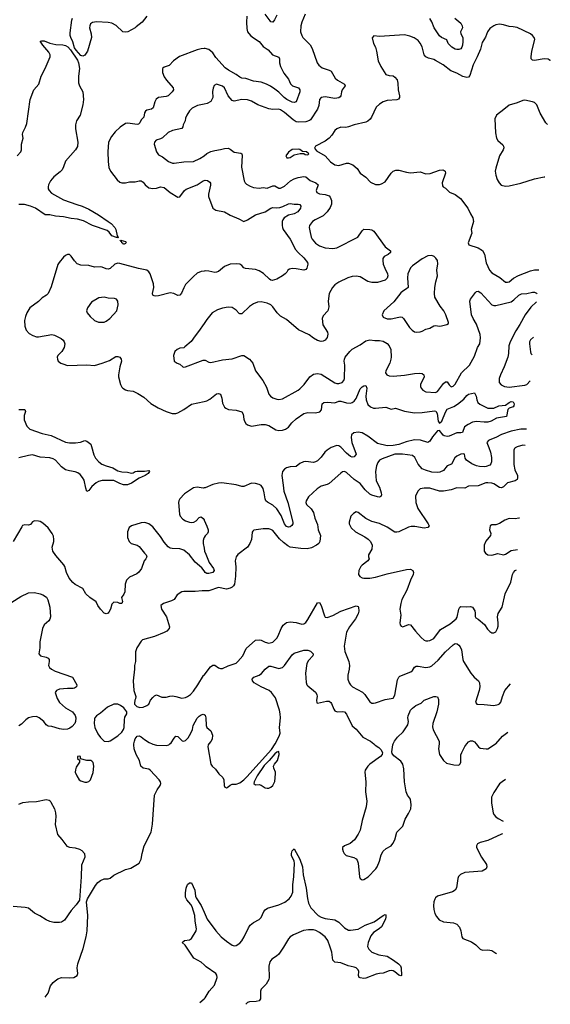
# Model space of a CAD drawing. Header units: inches. Extents: x 1694797 to 1849917, y 907313 to 1017959.
# Tile 589 of 656: x 1838098 to 1843573, y 907313 to 917474. Entities that reach past the tile are written whole.
import ezdxf

# ---------------------------------------------------------------- set-up
doc = ezdxf.new("R2010")
doc.units = ezdxf.units.IN
doc.header["$MEASUREMENT"] = 0
for name, color, linetype in [('B8930', 7, 'Continuous'), ('B8931', 7, 'Continuous'), ('B8940', 7, 'Continuous'), ('B8941', 7, 'Continuous')]:
    doc.layers.add(name, color=color, linetype=linetype)

msp = doc.modelspace()

# ---------------------------------------------------------------- linework, layer by layer
at = {"layer": 'B8930', "color": 5}
for points, elevation in [([(1838361, 907386), (1838390, 907428), (1838417, 907503), (1838443, 907537), (1838464, 907556), (1838490, 907576), (1838530, 907590), (1838610, 907585), (1838655, 907590), (1838689, 907610), (1838699, 907630), (1838692, 907690), (1838698, 907730), (1838754, 907890), (1838785, 908010), (1838795, 908070), (1838800, 908230), (1838786, 908370), (1838797, 908403), (1838880, 908540), (1838904, 908570), (1838930, 908591), (1838970, 908607), (1839010, 908607), (1839030, 908615), (1839070, 908647), (1839190, 908704), (1839243, 908717), (1839329, 908771), (1839352, 908810), (1839361, 908870), (1839383, 908950), (1839454, 909090), (1839468, 909172), (1839488, 909470), (1839515, 909525), (1839547, 909570), (1839553, 909590), (1839551, 909609), (1839538, 909630), (1839444, 909730), (1839430, 909738), (1839370, 909751), (1839349, 909769), (1839334, 909830), (1839298, 909890), (1839278, 909950), (1839275, 909990), (1839277, 910000)], 720), ([(1839465, 910000), (1839470, 909998), (1839510, 909987), (1839610, 909985), (1839635, 909990), (1839648, 910000)], 720), ([(1838090, 909378), (1838130, 909396), (1838190, 909404), (1838270, 909406), (1838370, 909427), (1838401, 909421), (1838413, 909413), (1838420, 909400), (1838455, 909330), (1838468, 909290), (1838470, 909250), (1838462, 909170), (1838486, 909066), (1838534, 909014), (1838585, 908945), (1838610, 908934), (1838670, 908927), (1838714, 908914), (1838740, 908900), (1838767, 908870), (1838771, 908830), (1838737, 908750), (1838733, 908630), (1838713, 908387), (1838682, 908338), (1838630, 908281), (1838560, 908180), (1838530, 908161), (1838510, 908156), (1838450, 908158), (1838407, 908167), (1838370, 908186), (1838307, 908227), (1838250, 908255), (1838190, 908304), (1838153, 908313), (1838030, 908321)], 720), ([(1840000, 907719), (1839970, 907746), (1839896, 907790), (1839804, 907924), (1839774, 907950), (1839798, 907970), (1839850, 907977), (1839870, 907993), (1839920, 908070), (1839923, 908090), (1839908, 908170), (1839904, 908230), (1839878, 908318), (1839864, 908344), (1839823, 908390), (1839810, 908419), (1839810, 908462), (1839817, 908510), (1839830, 908550), (1839850, 908568), (1839870, 908567), (1839906, 908490), (1839911, 908430), (1839920, 908410), (1839971, 908331), (1840000, 908265)], 680), ([(1839958, 907330), (1840000, 907368)], 680)]:
    msp.add_lwpolyline(points, dxfattribs=dict(at, elevation=elevation))
at = {"layer": 'B8930', "color": 5, "elevation": 740}
msp.add_lwpolyline([(1838710, 909875), (1838694, 909870), (1838694, 909850), (1838714, 909834), (1838713, 909813), (1838680, 909760), (1838672, 909732), (1838671, 909710), (1838687, 909670), (1838712, 909630), (1838730, 909618), (1838770, 909605), (1838790, 909605), (1838810, 909612), (1838828, 909630), (1838856, 909704), (1838864, 909770), (1838855, 909810), (1838843, 909823), (1838830, 909829), (1838789, 909829), (1838726, 909846), (1838726, 909870)], close=True, dxfattribs=at)
at = {"layer": 'B8931', "color": 5}
for points, elevation in [([(1839411, 917510), (1839361, 917450), (1839299, 917401), (1839290, 917390), (1839213, 917350), (1839190, 917344), (1839162, 917350), (1839094, 917414), (1839050, 917438), (1839010, 917446), (1838890, 917451), (1838850, 917445), (1838829, 917430), (1838820, 917410), (1838818, 917390), (1838836, 917330), (1838839, 917290), (1838797, 917150), (1838770, 917109), (1838750, 917097), (1838730, 917104), (1838679, 917159), (1838664, 917184), (1838647, 917247), (1838625, 917290), (1838619, 917310), (1838620, 917340), (1838636, 917470), (1838643, 917490)], 680), ([(1838070, 916069), (1838111, 916109), (1838117, 916130), (1838116, 916190), (1838133, 916250), (1838127, 916290), (1838130, 916310), (1838156, 916364), (1838170, 916404), (1838207, 916650), (1838244, 916750), (1838294, 916810), (1838318, 916890), (1838359, 916970), (1838411, 917090), (1838412, 917110), (1838399, 917139), (1838335, 917210), (1838309, 917251), (1838323, 917257), (1838350, 917255), (1838410, 917232), (1838470, 917218), (1838544, 917216), (1838570, 917208), (1838594, 917194), (1838623, 917163), (1838695, 917055), (1838706, 917030), (1838715, 916970), (1838705, 916890), (1838704, 916824), (1838713, 916793), (1838749, 916730), (1838757, 916650), (1838750, 916595), (1838722, 916490), (1838683, 916430), (1838672, 916388), (1838673, 916347), (1838698, 916210), (1838694, 916166), (1838673, 916130), (1838570, 916015), (1838550, 915955), (1838535, 915925), (1838516, 915904), (1838450, 915852), (1838417, 915810), (1838395, 915770), (1838390, 915750), (1838393, 915730), (1838401, 915710), (1838425, 915685), (1838550, 915615), (1838686, 915566), (1838742, 915550), (1838810, 915519), (1838910, 915460), (1839010, 915392), (1839040, 915370), (1839078, 915330), (1839088, 915310), (1839105, 915245), (1839115, 915225), (1839110, 915218), (1839107, 915227), (1839095, 915225), (1839050, 915245), (1839022, 915282), (1838999, 915299), (1838850, 915352), (1838757, 915397), (1838694, 915414), (1838630, 915422), (1838550, 915440), (1838468, 915448), (1838410, 915459), (1838361, 915461), (1838260, 915530), (1838210, 915551), (1838147, 915567), (1838090, 915568)], 680), ([(1840000, 917176), (1839970, 917173), (1839930, 917163), (1839745, 917095), (1839683, 917050), (1839639, 917001), (1839590, 916984), (1839571, 916970), (1839570, 916930), (1839590, 916883), (1839613, 916850), (1839681, 916770), (1839684, 916750), (1839672, 916730), (1839628, 916690), (1839610, 916683), (1839530, 916672), (1839507, 916653), (1839492, 916628), (1839476, 916564), (1839459, 916550), (1839410, 916540), (1839395, 916530), (1839387, 916513), (1839380, 916470), (1839350, 916442), (1839337, 916410), (1839324, 916396), (1839309, 916391), (1839212, 916408), (1839190, 916404), (1839134, 916366), (1839082, 916318), (1839044, 916270), (1839013, 916210), (1839006, 916110), (1839011, 916011), (1839019, 915950), (1839034, 915910), (1839102, 915822), (1839130, 915799), (1839152, 915792), (1839189, 915789), (1839230, 915800), (1839290, 915801), (1839330, 915811), (1839351, 915811), (1839370, 915799), (1839392, 915770), (1839430, 915739), (1839470, 915732), (1839510, 915737), (1839550, 915749), (1839590, 915743), (1839650, 915690), (1839730, 915642), (1839750, 915647), (1839797, 915710), (1839815, 915725), (1839929, 915771), (1839990, 915812), (1840000, 915815)], 720), ([(1840000, 916603), (1839932, 916588), (1839879, 916561), (1839850, 916534), (1839824, 916490), (1839810, 916458), (1839805, 916430), (1839783, 916390), (1839780, 916370), (1839771, 916350), (1839676, 916330), (1839629, 916311), (1839570, 916256), (1839550, 916244), (1839507, 916230), (1839490, 916210), (1839486, 916190), (1839510, 916111), (1839530, 916079), (1839570, 916058), (1839632, 916012), (1839674, 915994), (1839692, 915992), (1839790, 916008), (1839890, 916011), (1839958, 916042), (1840000, 916071)], 740), ([(1840000, 914879), (1839970, 914876), (1839930, 914858), (1839890, 914825), (1839810, 914742), (1839790, 914707), (1839768, 914652), (1839750, 914630), (1839730, 914627), (1839689, 914649), (1839650, 914655), (1839530, 914623), (1839501, 914621), (1839484, 914624), (1839472, 914632), (1839468, 914650), (1839482, 914710), (1839478, 914750), (1839443, 914850), (1839431, 914871), (1839410, 914888), (1839325, 914905), (1839130, 914959), (1839110, 914960), (1839081, 914950), (1839030, 914908), (1839010, 914900), (1838990, 914903), (1838950, 914920), (1838930, 914924), (1838870, 914922), (1838810, 914937), (1838730, 914940), (1838690, 914956), (1838664, 914984), (1838630, 915034), (1838610, 915050), (1838590, 915052), (1838570, 915042), (1838550, 915022), (1838504, 914970), (1838492, 914948), (1838423, 914717), (1838392, 914648), (1838374, 914630), (1838330, 914604), (1838290, 914567), (1838201, 914499), (1838170, 914450), (1838156, 914410), (1838148, 914370), (1838152, 914310), (1838165, 914270), (1838196, 914236), (1838234, 914214), (1838270, 914201), (1838290, 914201), (1838430, 914225), (1838457, 914217), (1838524, 914184), (1838547, 914167), (1838558, 914150), (1838562, 914130), (1838556, 914090), (1838532, 914050), (1838491, 914010), (1838484, 913990), (1838486, 913970), (1838496, 913950), (1838521, 913930), (1838541, 913921), (1838590, 913907), (1838790, 913912), (1838870, 913907), (1838950, 913928), (1839023, 913957), (1839090, 913999), (1839110, 913999), (1839130, 913990), (1839144, 913970), (1839147, 913950), (1839131, 913890), (1839118, 913810), (1839118, 913790), (1839137, 913710), (1839150, 913683), (1839163, 913670), (1839190, 913655), (1839210, 913648), (1839270, 913639), (1839318, 913618), (1839380, 913580), (1839450, 913515), (1839528, 913468), (1839610, 913430), (1839671, 913411), (1839710, 913411), (1839730, 913417), (1839792, 913450), (1839872, 913508), (1840000, 913534)], 720), ([(1840000, 914338), (1839944, 914256), (1839907, 914213), (1839868, 914152), (1839803, 914097), (1839790, 914089), (1839750, 914084), (1839722, 914070), (1839698, 914050), (1839686, 914010), (1839691, 913951), (1839722, 913930), (1839750, 913918), (1839782, 913890), (1839790, 913887), (1839810, 913891), (1839990, 913962), (1840000, 913961)], 740), ([(1838090, 913453), (1838151, 913450), (1838158, 913430), (1838143, 913390), (1838144, 913344), (1838170, 913280), (1838201, 913250), (1838330, 913204), (1838424, 913184), (1838570, 913115), (1838612, 913108), (1838673, 913107), (1838725, 913115), (1838770, 913131), (1838790, 913126), (1838830, 913094), (1838840, 913070), (1838863, 912983), (1838881, 912950), (1838915, 912910), (1838946, 912886), (1838990, 912869), (1839060, 912850), (1839110, 912819), (1839150, 912807), (1839210, 912806), (1839250, 912795), (1839270, 912797), (1839289, 912810), (1839310, 912814), (1839386, 912814), (1839430, 912822), (1839438, 912810), (1839422, 912790), (1839392, 912770), (1839330, 912742), (1839253, 912690), (1839210, 912673), (1839170, 912673), (1839130, 912687), (1839070, 912718), (1838950, 912717), (1838912, 912708), (1838885, 912695), (1838843, 912657), (1838810, 912614), (1838790, 912605), (1838779, 912639), (1838763, 912723), (1838747, 912750), (1838720, 912780), (1838698, 912798), (1838670, 912809), (1838610, 912817), (1838571, 912830), (1838530, 912861), (1838467, 912927), (1838443, 912943), (1838410, 912954), (1838310, 912960), (1838230, 912982), (1838190, 912978), (1838089, 912951)], 680), ([(1840000, 912642), (1839990, 912641), (1839930, 912650), (1839890, 912642), (1839798, 912582), (1839749, 912530), (1839739, 912510), (1839736, 912490), (1839746, 912370), (1839754, 912350), (1839780, 912320), (1839810, 912302), (1839850, 912287), (1839870, 912284), (1839896, 912290), (1839917, 912303), (1839950, 912337), (1839970, 912344), (1839990, 912327), (1840000, 912311)], 720), ([(1840000, 911786), (1839976, 911816), (1839910, 911875), (1839851, 911950), (1839790, 911999), (1839750, 912015), (1839670, 912017), (1839650, 912022), (1839630, 912034), (1839590, 912081), (1839550, 912142), (1839496, 912210), (1839470, 912240), (1839430, 912271), (1839390, 912284), (1839350, 912282), (1839250, 912252), (1839226, 912234), (1839209, 912190), (1839210, 912130), (1839226, 912090), (1839249, 912069), (1839310, 912052), (1839330, 912037), (1839387, 911970), (1839401, 911950), (1839408, 911930), (1839399, 911910), (1839383, 911890), (1839353, 911810), (1839327, 911773), (1839306, 911754), (1839230, 911721), (1839201, 911690), (1839187, 911650), (1839183, 911570), (1839173, 911547), (1839147, 911510), (1839158, 911470), (1839152, 911450), (1839130, 911449), (1839110, 911459), (1839070, 911464), (1839050, 911442), (1839034, 911390), (1839019, 911361), (1839010, 911349), (1838990, 911342), (1838970, 911350), (1838930, 911390), (1838904, 911430), (1838888, 911468), (1838820, 911510), (1838781, 911550), (1838750, 911604), (1838670, 911647), (1838646, 911666), (1838609, 911709), (1838582, 911770), (1838564, 911830), (1838552, 911850), (1838470, 911944), (1838441, 911990), (1838431, 912030), (1838450, 912090), (1838451, 912111), (1838445, 912145), (1838432, 912172), (1838392, 912230), (1838338, 912278), (1838310, 912294), (1838290, 912300), (1838250, 912302), (1838230, 912293), (1838210, 912263), (1838190, 912258), (1838150, 912261), (1838127, 912253), (1838118, 912242), (1838031, 912089)], 720), ([(1840000, 912129), (1839997, 912123), (1839990, 912098), (1839991, 912070), (1840000, 912022)], 720), ([(1838016, 911464), (1838110, 911523), (1838190, 911558), (1838250, 911562), (1838310, 911550), (1838338, 911538), (1838373, 911513), (1838388, 911488), (1838410, 911410), (1838415, 911310), (1838410, 911287), (1838397, 911270), (1838350, 911230), (1838333, 911190), (1838305, 911055), (1838304, 910990), (1838295, 910930), (1838311, 910910), (1838370, 910896), (1838390, 910885), (1838401, 910870), (1838403, 910850), (1838394, 910810), (1838404, 910790), (1838426, 910770), (1838465, 910750), (1838643, 910690), (1838687, 910610), (1838684, 910590), (1838664, 910576), (1838649, 910571), (1838590, 910572), (1838510, 910564), (1838478, 910550), (1838465, 910530), (1838484, 910470), (1838510, 910429), (1838570, 910372), (1838642, 910330), (1838670, 910292), (1838677, 910270), (1838675, 910230), (1838665, 910210), (1838640, 910180), (1838616, 910164), (1838590, 910154), (1838550, 910150), (1838510, 910157), (1838430, 910180), (1838390, 910185), (1838370, 910197), (1838345, 910230), (1838300, 910270), (1838270, 910282), (1838230, 910279), (1838190, 910270), (1838161, 910250), (1838117, 910203), (1838090, 910186)], 720), ([(1840000, 911581), (1839979, 911581), (1839910, 911572), (1839790, 911573), (1839770, 911569), (1839723, 911537), (1839691, 911490), (1839663, 911477), (1839581, 911450), (1839554, 911430), (1839562, 911390), (1839613, 911310), (1839642, 911210), (1839639, 911190), (1839616, 911164), (1839590, 911150), (1839490, 911108), (1839366, 911074), (1839350, 911059), (1839305, 910990), (1839293, 910950), (1839291, 910850), (1839283, 910810), (1839283, 910770), (1839268, 910650), (1839276, 910550), (1839295, 910490), (1839294, 910466), (1839286, 910450), (1839281, 910421), (1839282, 910410), (1839306, 910386), (1839336, 910376), (1839370, 910379), (1839410, 910395), (1839429, 910410), (1839449, 910451), (1839470, 910478), (1839490, 910498), (1839510, 910505), (1839564, 910484), (1839590, 910481), (1839610, 910482), (1839646, 910494), (1839676, 910496), (1839710, 910490), (1839770, 910472), (1839810, 910479), (1839830, 910489), (1839860, 910510), (1839890, 910545), (1839937, 910610), (1839995, 910705), (1840000, 910711)], 740), ([(1839648, 910000), (1839660, 910010), (1839690, 910059), (1839710, 910080), (1839730, 910077), (1839773, 910033), (1839790, 910029), (1839810, 910035), (1839837, 910063), (1839865, 910110), (1839881, 910150), (1839889, 910191), (1839930, 910265), (1839950, 910288), (1839970, 910300), (1839990, 910307), (1840000, 910303)], 720), ([(1839277, 910000), (1839283, 910030), (1839290, 910053), (1839310, 910079), (1839330, 910082), (1839350, 910073), (1839385, 910045), (1839434, 910014), (1839465, 910000)], 720)]:
    msp.add_lwpolyline(points, dxfattribs=dict(at, elevation=elevation))
for points, elevation in [([(1839170, 915153), (1839164, 915164), (1839153, 915170), (1839147, 915187), (1839135, 915190), (1839142, 915198), (1839190, 915186), (1839197, 915177), (1839190, 915164)], 680), ([(1838970, 914612), (1838915, 914605), (1838840, 914560), (1838798, 914502), (1838787, 914470), (1838795, 914450), (1838826, 914410), (1838871, 914370), (1838910, 914354), (1838930, 914351), (1838970, 914354), (1838990, 914364), (1839029, 914390), (1839099, 914470), (1839115, 914530), (1839110, 914568), (1839095, 914590), (1839077, 914597), (1839010, 914602)], 740), ([(1839070, 910412), (1839002, 910378), (1838930, 910317), (1838891, 910290), (1838874, 910270), (1838870, 910258), (1838866, 910210), (1838873, 910170), (1838905, 910105), (1838930, 910065), (1838968, 910028), (1839010, 910024), (1839030, 910031), (1839110, 910082), (1839150, 910121), (1839168, 910150), (1839175, 910170), (1839178, 910250), (1839184, 910276), (1839204, 910310), (1839202, 910330), (1839173, 910373), (1839137, 910397), (1839110, 910409)], 740)]:
    msp.add_lwpolyline(points, close=True, dxfattribs=dict(at, elevation=elevation))
at = {"layer": 'B8940', "color": 5}
for points, elevation in [([(1840050, 910000), (1840042, 909990), (1840038, 909970), (1840070, 909790), (1840083, 909770), (1840119, 909739), (1840154, 909690), (1840193, 909653), (1840203, 909630), (1840207, 909570), (1840214, 909554), (1840230, 909548), (1840250, 909556), (1840270, 909574), (1840290, 909585), (1840330, 909586), (1840370, 909599), (1840410, 909630), (1840440, 909660), (1840697, 909943), (1840734, 910000)], 720), ([(1841753, 910000), (1841767, 909987), (1841804, 909964), (1841823, 909943), (1841841, 909910), (1841837, 909890), (1841821, 909870), (1841710, 909791), (1841689, 909770), (1841664, 909730), (1841660, 909710), (1841670, 909610), (1841665, 909505), (1841681, 909410), (1841674, 909350), (1841633, 909210), (1841610, 909110), (1841592, 909068), (1841553, 909010), (1841509, 908971), (1841450, 908947), (1841430, 908930), (1841427, 908913), (1841434, 908890), (1841446, 908870), (1841468, 908850), (1841547, 908827), (1841570, 908813), (1841580, 908800), (1841590, 908770), (1841603, 908630), (1841612, 908612), (1841623, 908603), (1841630, 908599), (1841650, 908600), (1841692, 908628), (1841772, 908710), (1841785, 908730), (1841810, 908790), (1841826, 908854), (1841848, 908892), (1841880, 908920), (1841930, 908950), (1841948, 908972), (1841968, 909010), (1841990, 909090), (1842050, 909150), (1842075, 909225), (1842110, 909281), (1842134, 909330), (1842138, 909370), (1842130, 909430), (1842101, 909470), (1842085, 909505), (1842069, 909610), (1842063, 909743), (1842051, 909790), (1842030, 909823), (1841957, 909877), (1841941, 909901), (1841937, 909917), (1841948, 909990), (1841952, 910000)], 720), ([(1842426, 910000), (1842418, 909950), (1842429, 909890), (1842470, 909828), (1842503, 909803), (1842576, 909784), (1842630, 909781), (1842644, 909796), (1842650, 909812), (1842651, 909889), (1842660, 909910), (1842690, 909975), (1842711, 910000)], 720), ([(1842808, 910000), (1842832, 909970), (1842850, 909957), (1842910, 909948), (1842930, 909950), (1843007, 910000)], 720), ([(1843111, 909633), (1843075, 909610), (1843050, 909587), (1842990, 909499), (1842967, 909450), (1842967, 909390), (1842982, 909290), (1842990, 909270), (1843010, 909247), (1843035, 909230), (1843088, 909204)], 720), ([(1843081, 909072), (1843070, 909070), (1842930, 909005), (1842850, 908984), (1842822, 908970), (1842813, 908950), (1842812, 908930), (1842863, 908830), (1842916, 908756), (1842919, 908730), (1842910, 908710), (1842870, 908688), (1842690, 908674), (1842646, 908654), (1842627, 908633), (1842619, 908610), (1842605, 908515), (1842592, 908490), (1842565, 908475), (1842410, 908428), (1842390, 908413), (1842382, 908398), (1842372, 908370), (1842367, 908330), (1842370, 908291), (1842381, 908250), (1842398, 908218), (1842425, 908185), (1842470, 908164), (1842574, 908154), (1842610, 908139), (1842636, 908110), (1842650, 908070), (1842660, 908010), (1842670, 907991), (1842759, 907959), (1842806, 907926), (1842850, 907882), (1842872, 907872), (1842930, 907874), (1842968, 907868), (1843010, 907842), (1843017, 907835)], 720), ([(1840000, 908265), (1840032, 908192), (1840122, 908070), (1840177, 908010), (1840230, 907966), (1840290, 907924), (1840310, 907916), (1840330, 907918), (1840370, 907943), (1840390, 907968), (1840415, 908010), (1840457, 908103), (1840476, 908130), (1840510, 908158), (1840570, 908187), (1840590, 908207), (1840616, 908270), (1840631, 908289), (1840655, 908305), (1840770, 908341), (1840832, 908368), (1840878, 908402), (1840900, 908430), (1840916, 908470), (1840916, 908550), (1840926, 908630), (1840934, 908770), (1840931, 908791), (1840903, 908850), (1840904, 908870), (1840910, 908896), (1840930, 908916), (1840990, 908810), (1841016, 908730), (1841023, 908650), (1841055, 908510), (1841066, 908406), (1841078, 908358), (1841102, 908310), (1841177, 908230), (1841210, 908211), (1841250, 908197), (1841350, 908186), (1841390, 908159), (1841450, 908102), (1841490, 908079), (1841510, 908077), (1841590, 908087), (1841664, 908130), (1841755, 908165), (1841850, 908231), (1841870, 908238), (1841875, 908235), (1841877, 908217), (1841871, 908191), (1841830, 908113), (1841807, 908090), (1841747, 908053), (1841721, 908019), (1841693, 907950), (1841688, 907908), (1841701, 907881), (1841732, 907852), (1841803, 907823), (1841888, 907810), (1841956, 907770), (1842008, 907730), (1842028, 907710), (1842035, 907690), (1842036, 907610), (1842030, 907605), (1842010, 907612), (1841968, 907648), (1841950, 907658), (1841930, 907661), (1841910, 907658), (1841850, 907635), (1841810, 907632), (1841776, 907624), (1841670, 907581), (1841650, 907578), (1841610, 907585), (1841602, 907590), (1841594, 907610), (1841597, 907650), (1841591, 907670), (1841570, 907688), (1841550, 907697), (1841486, 907710), (1841410, 907740), (1841349, 907749), (1841338, 907758), (1841330, 907770), (1841317, 907850), (1841303, 907903), (1841278, 907970), (1841250, 908009), (1841193, 908053), (1841153, 908073), (1841130, 908080), (1841078, 908082), (1841026, 908074), (1840923, 908030), (1840890, 908008), (1840870, 907988), (1840819, 907901), (1840770, 907830), (1840749, 907811), (1840700, 907780), (1840680, 907750), (1840667, 907707), (1840673, 907590), (1840669, 907570), (1840641, 907519), (1840591, 907469), (1840584, 907450), (1840582, 907370), (1840570, 907350), (1840539, 907341), (1840470, 907337), (1840447, 907330), (1840432, 907313)], 680), ([(1840000, 907368), (1840010, 907378), (1840053, 907447), (1840107, 907510), (1840134, 907590), (1840132, 907612), (1840121, 907630), (1840021, 907701), (1840000, 907719)], 680)]:
    msp.add_lwpolyline(points, dxfattribs=dict(at, elevation=elevation))
at = {"layer": 'B8940', "color": 5, "elevation": 720}
msp.add_lwpolyline([(1840770, 909922), (1840750, 909915), (1840730, 909898), (1840672, 909828), (1840621, 909779), (1840549, 909671), (1840517, 909610), (1840512, 909590), (1840530, 909577), (1840570, 909582), (1840590, 909574), (1840630, 909546), (1840650, 909542), (1840670, 909544), (1840690, 909553), (1840710, 909571), (1840730, 909611), (1840737, 909690), (1840736, 909710), (1840720, 909750), (1840717, 909770), (1840727, 909790), (1840759, 909830), (1840776, 909890)], close=True, dxfattribs=at)
at = {"layer": 'B8941', "color": 5}
for points, elevation in [([(1841042, 917530), (1841010, 917450), (1840999, 917410), (1840996, 917350), (1841009, 917310), (1841020, 917290), (1841094, 917214), (1841117, 917177), (1841168, 917030), (1841185, 917005), (1841219, 916979), (1841290, 916954), (1841310, 916942), (1841354, 916870), (1841378, 916850), (1841451, 916810), (1841455, 916790), (1841425, 916750), (1841417, 916730), (1841412, 916690), (1841403, 916677), (1841391, 916669), (1841350, 916661), (1841250, 916677), (1841209, 916671), (1841191, 916649), (1841183, 916590), (1841169, 916550), (1841098, 916442), (1841087, 916433), (1841050, 916420), (1840970, 916418), (1840950, 916421), (1840920, 916440), (1840830, 916518), (1840790, 916545), (1840770, 916550), (1840710, 916548), (1840670, 916556), (1840555, 916595), (1840490, 916633), (1840450, 916647), (1840390, 916651), (1840310, 916633), (1840290, 916641), (1840250, 916690), (1840210, 916772), (1840190, 916789), (1840130, 916809), (1840105, 916795), (1840093, 916767), (1840086, 916734), (1840089, 916670), (1840070, 916630), (1840031, 916610), (1840000, 916603)], 740), ([(1840442, 917510), (1840437, 917450), (1840442, 917382), (1840449, 917350), (1840479, 917310), (1840510, 917286), (1840570, 917250), (1840610, 917196), (1840662, 917162), (1840708, 917110), (1840770, 917087), (1840778, 917070), (1840779, 917030), (1840790, 916990), (1840824, 916924), (1840870, 916860), (1840893, 916813), (1840913, 916793), (1840973, 916770), (1840988, 916750), (1840987, 916730), (1840950, 916627), (1840930, 916621), (1840910, 916624), (1840853, 916650), (1840825, 916670), (1840770, 916725), (1840730, 916758), (1840687, 916787), (1840643, 916810), (1840590, 916828), (1840510, 916839), (1840430, 916866), (1840390, 916870), (1840370, 916881), (1840332, 916910), (1840252, 916952), (1840217, 916977), (1840123, 917083), (1840090, 917131), (1840050, 917167), (1840010, 917176), (1840000, 917176)], 720), ([(1840750, 917522), (1840728, 917472), (1840710, 917450), (1840690, 917452), (1840681, 917461), (1840630, 917532)], 720), ([(1842589, 917489), (1842650, 917437), (1842664, 917410), (1842666, 917390), (1842648, 917348), (1842649, 917330), (1842669, 917289), (1842671, 917250), (1842667, 917210), (1842661, 917190), (1842650, 917174), (1842630, 917166), (1842610, 917166), (1842590, 917170), (1842556, 917190), (1842518, 917230), (1842505, 917265), (1842450, 917291), (1842429, 917309), (1842374, 917390), (1842350, 917453), (1842330, 917488)], 740), ([(1843573, 917049), (1843570, 917053), (1843550, 917066), (1843510, 917072), (1843410, 917052), (1843390, 917055), (1843375, 917070), (1843374, 917090), (1843383, 917150), (1843414, 917270), (1843406, 917290), (1843389, 917310), (1843367, 917327), (1843230, 917394), (1843190, 917402), (1843150, 917404), (1843090, 917422), (1843050, 917428), (1843010, 917421), (1842990, 917412), (1842950, 917382), (1842925, 917350), (1842905, 917295), (1842870, 917239), (1842851, 917169), (1842820, 917090), (1842778, 917010), (1842743, 916897), (1842730, 916881), (1842710, 916876), (1842670, 916888), (1842610, 916921), (1842546, 916946), (1842467, 917010), (1842390, 917053), (1842370, 917063), (1842316, 917076), (1842290, 917090), (1842273, 917113), (1842250, 917193), (1842230, 917233), (1842210, 917260), (1842168, 917288), (1842125, 917305), (1842070, 917318), (1841810, 917301), (1841753, 917307), (1841734, 917286), (1841747, 917230), (1841768, 917190), (1841779, 917150), (1841795, 917050), (1841824, 916990), (1841877, 916910), (1841910, 916898), (1841950, 916894), (1841970, 916881), (1841993, 916853), (1842000, 916820), (1842002, 916750), (1842016, 916690), (1842016, 916670), (1842005, 916655), (1841990, 916647), (1841890, 916640), (1841850, 916628), (1841810, 916604), (1841776, 916570), (1841728, 916470), (1841713, 916447), (1841690, 916426), (1841670, 916416), (1841550, 916390), (1841490, 916368), (1841463, 916363), (1841410, 916364), (1841370, 916349), (1841348, 916332), (1841319, 916281), (1841290, 916250), (1841250, 916219), (1841151, 916170), (1841139, 916150), (1841161, 916121), (1841250, 916068), (1841306, 916006), (1841350, 915976), (1841390, 915970), (1841470, 915993), (1841490, 915993), (1841537, 915977), (1841580, 915940), (1841611, 915890), (1841671, 915850), (1841719, 915799), (1841770, 915774), (1841810, 915773), (1841830, 915779), (1841870, 915802), (1841930, 915890), (1841953, 915910), (1841979, 915921), (1842010, 915923), (1842090, 915900), (1842130, 915894), (1842230, 915903), (1842290, 915882), (1842334, 915886), (1842430, 915922), (1842464, 915924), (1842479, 915919), (1842487, 915910), (1842490, 915890), (1842456, 915790), (1842460, 915760), (1842466, 915750), (1842490, 915734), (1842534, 915694), (1842591, 915670), (1842647, 915630), (1842723, 915530), (1842748, 915470), (1842775, 915430), (1842782, 915390), (1842756, 915310), (1842763, 915270), (1842727, 915170), (1842731, 915150), (1842830, 915120), (1842873, 915093), (1842895, 915055), (1842910, 914964), (1842944, 914890), (1842970, 914863), (1843053, 914813), (1843110, 914766), (1843130, 914764), (1843150, 914770), (1843194, 914806), (1843245, 914835), (1843370, 914882), (1843410, 914892), (1843456, 914894)], 760), ([(1843543, 916392), (1843527, 916410), (1843469, 916511), (1843435, 916595), (1843410, 916618), (1843390, 916627), (1843310, 916644), (1843290, 916641), (1843230, 916615), (1843148, 916592), (1843094, 916546), (1843019, 916490), (1843002, 916450), (1843007, 916307), (1843017, 916250), (1843030, 916228), (1843082, 916182), (1843091, 916170), (1843093, 916153), (1843088, 916130), (1843048, 916070), (1843010, 915942), (1843005, 915910), (1843012, 915870), (1843026, 915826), (1843044, 915790), (1843067, 915767), (1843110, 915756), (1843150, 915759), (1843270, 915787), (1843410, 915831), (1843509, 915851), (1843517, 915851)], 780), ([(1840000, 916071), (1840030, 916093), (1840070, 916115), (1840110, 916126), (1840170, 916133), (1840210, 916145), (1840250, 916147), (1840270, 916139), (1840310, 916108), (1840378, 916098), (1840390, 916090), (1840393, 916073), (1840387, 915953), (1840413, 915810), (1840425, 915790), (1840438, 915778), (1840475, 915755), (1840510, 915741), (1840570, 915736), (1840610, 915744), (1840650, 915734), (1840710, 915760), (1840730, 915759), (1840770, 915737), (1840790, 915735), (1840830, 915757), (1840893, 915810), (1840930, 915832), (1840970, 915846), (1841030, 915855), (1841052, 915852), (1841094, 915814), (1841153, 915790), (1841178, 915770), (1841157, 915710), (1841165, 915690), (1841190, 915677), (1841250, 915670), (1841290, 915658), (1841303, 915643), (1841316, 915610), (1841315, 915570), (1841303, 915537), (1841272, 915490), (1841229, 915451), (1841146, 915410), (1841118, 915390), (1841088, 915350), (1841085, 915330), (1841090, 915294), (1841106, 915230), (1841116, 915210), (1841150, 915169), (1841190, 915140), (1841250, 915120), (1841330, 915114), (1841370, 915120), (1841586, 915230), (1841630, 915295), (1841650, 915311), (1841710, 915310), (1841730, 915305), (1841751, 915291), (1841869, 915129), (1841923, 915090), (1841924, 915084), (1841925, 915070), (1841901, 915050), (1841857, 915030), (1841846, 915010), (1841844, 914990), (1841850, 914950), (1841864, 914910), (1841892, 914852), (1841895, 914830), (1841890, 914807), (1841870, 914787), (1841790, 914763), (1841730, 914762), (1841690, 914774), (1841610, 914820), (1841570, 914827), (1841530, 914824), (1841485, 914810), (1841390, 914766), (1841350, 914738), (1841327, 914710), (1841292, 914650), (1841282, 914570), (1841286, 914510), (1841278, 914470), (1841230, 914417), (1841218, 914390), (1841225, 914325), (1841273, 914250), (1841279, 914230), (1841270, 914194), (1841250, 914167), (1841230, 914156), (1841210, 914152), (1841170, 914164), (1841130, 914187), (1841083, 914223), (1840974, 914274), (1840850, 914380), (1840790, 914414), (1840756, 914450), (1840710, 914512), (1840689, 914530), (1840650, 914550), (1840590, 914562), (1840550, 914558), (1840510, 914541), (1840470, 914516), (1840390, 914438), (1840370, 914438), (1840363, 914443), (1840330, 914477), (1840290, 914505), (1840250, 914507), (1840190, 914497), (1840139, 914481), (1840085, 914450), (1840030, 914381), (1840000, 914338)], 740), ([(1840000, 915815), (1840010, 915818), (1840035, 915815), (1840058, 915798), (1840066, 915786), (1840067, 915767), (1840046, 915674), (1840046, 915650), (1840090, 915528), (1840121, 915510), (1840210, 915490), (1840270, 915457), (1840359, 915419), (1840410, 915390), (1840450, 915409), (1840530, 915460), (1840632, 915490), (1840690, 915530), (1840710, 915535), (1840750, 915533), (1840783, 915537), (1840814, 915546), (1840870, 915575), (1840890, 915576), (1840930, 915569), (1840970, 915572), (1840987, 915567), (1840997, 915550), (1840995, 915530), (1840967, 915490), (1840930, 915472), (1840870, 915457), (1840827, 915430), (1840813, 915410), (1840806, 915390), (1840806, 915350), (1840809, 915330), (1840818, 915310), (1840887, 915210), (1840944, 915104), (1840971, 915071), (1841030, 915016), (1841067, 914970), (1841071, 914950), (1841062, 914910), (1841050, 914895), (1841030, 914889), (1840950, 914903), (1840910, 914905), (1840881, 914899), (1840864, 914890), (1840855, 914870), (1840837, 914850), (1840809, 914830), (1840750, 914796), (1840704, 914784), (1840690, 914786), (1840675, 914795), (1840615, 914855), (1840570, 914883), (1840530, 914895), (1840426, 914906), (1840412, 914912), (1840390, 914938), (1840370, 914950), (1840330, 914953), (1840270, 914950), (1840212, 914928), (1840150, 914877), (1840130, 914868), (1840110, 914866), (1840050, 914880), (1840010, 914881), (1840000, 914879)], 720), ([(1840000, 913961), (1840010, 913959), (1840050, 913939), (1840070, 913936), (1840190, 913965), (1840290, 913975), (1840390, 914008), (1840410, 914010), (1840470, 913970), (1840503, 913930), (1840530, 913851), (1840608, 913750), (1840643, 913683), (1840668, 913610), (1840684, 913590), (1840710, 913573), (1840750, 913559), (1840770, 913556), (1840810, 913560), (1840970, 913650), (1840990, 913666), (1841033, 913710), (1841090, 913790), (1841130, 913817), (1841170, 913822), (1841210, 913815), (1841311, 913750), (1841350, 913727), (1841370, 913721), (1841390, 913719), (1841425, 913730), (1841442, 913750), (1841448, 913772), (1841452, 913910), (1841446, 913950), (1841450, 913970), (1841457, 913990), (1841505, 914050), (1841530, 914074), (1841610, 914118), (1841670, 914160), (1841710, 914169), (1841763, 914163), (1841810, 914165), (1841850, 914156), (1841891, 914131), (1841910, 914110), (1841929, 914070), (1841931, 913991), (1841928, 913970), (1841917, 913930), (1841876, 913850), (1841874, 913830), (1841885, 913810), (1841910, 913800), (1841950, 913794), (1842070, 913806), (1842170, 913824), (1842226, 913826), (1842250, 913822), (1842267, 913810), (1842270, 913790), (1842233, 913710), (1842233, 913690), (1842239, 913670), (1842259, 913650), (1842290, 913635), (1842390, 913627), (1842410, 913636), (1842470, 913718), (1842490, 913738), (1842510, 913736), (1842530, 913705), (1842550, 913685), (1842570, 913692), (1842590, 913714), (1842658, 913830), (1842738, 913910), (1842790, 914002), (1842823, 914090), (1842845, 914130), (1842854, 914190), (1842850, 914227), (1842813, 914333), (1842777, 914390), (1842760, 914430), (1842744, 914570), (1842750, 914590), (1842800, 914660), (1842810, 914670), (1842830, 914674), (1842857, 914657), (1842970, 914531), (1842990, 914523), (1843010, 914523), (1843170, 914562), (1843198, 914582), (1843250, 914633), (1843276, 914644), (1843331, 914649), (1843390, 914663), (1843410, 914662), (1843432, 914652), (1843436, 914645)], 740), ([(1843429, 914561), (1843373, 914507), (1843314, 914430), (1843258, 914330), (1843216, 914264), (1843158, 914150), (1843146, 914110), (1843143, 914030), (1843135, 913990), (1843098, 913890), (1843058, 913810), (1843044, 913770), (1843045, 913730), (1843065, 913705), (1843101, 913690), (1843150, 913681), (1843310, 913703), (1843330, 913711), (1843365, 913746)], 740), ([(1843401, 914197), (1843370, 914172), (1843360, 914150), (1843358, 914130), (1843367, 914047), (1843373, 914030), (1843386, 914015)], 760), ([(1840000, 913534), (1840030, 913540), (1840061, 913559), (1840130, 913612), (1840150, 913616), (1840168, 913608), (1840178, 913590), (1840184, 913570), (1840190, 913518), (1840210, 913475), (1840224, 913464), (1840252, 913452), (1840330, 913444), (1840389, 913429), (1840404, 913404), (1840410, 913350), (1840418, 913330), (1840430, 913308), (1840450, 913292), (1840490, 913279), (1840590, 913297), (1840630, 913298), (1840667, 913287), (1840742, 913242), (1840770, 913236), (1840810, 913239), (1840842, 913250), (1840870, 913269), (1840906, 913314), (1840950, 913354), (1841030, 913409), (1841070, 913419), (1841150, 913416), (1841194, 913426), (1841211, 913449), (1841218, 913510), (1841236, 913524), (1841273, 913527), (1841350, 913520), (1841390, 913537), (1841410, 913537), (1841470, 913519), (1841510, 913518), (1841530, 913524), (1841550, 913537), (1841570, 913566), (1841610, 913663), (1841630, 913685), (1841650, 913697), (1841670, 913699), (1841680, 913670), (1841670, 913590), (1841672, 913550), (1841690, 913504), (1841718, 913478), (1841750, 913466), (1841770, 913464), (1841875, 913475), (1841930, 913454), (1841975, 913465), (1842070, 913433), (1842170, 913418), (1842250, 913419), (1842378, 913438), (1842393, 913433), (1842405, 913410), (1842416, 913330), (1842430, 913310), (1842454, 913330), (1842490, 913423), (1842510, 913454), (1842577, 913483), (1842615, 913505), (1842681, 913559), (1842710, 913595), (1842730, 913610), (1842790, 913622), (1842808, 913588), (1842814, 913550), (1842825, 913525), (1842846, 913506), (1842930, 913465), (1842990, 913464), (1843042, 913490), (1843110, 913496), (1843150, 913525), (1843170, 913533), (1843191, 913531), (1843201, 913510), (1843197, 913490), (1843190, 913479), (1843150, 913464), (1843136, 913450), (1843122, 913378), (1843018, 913362), (1842964, 913330), (1842930, 913319), (1842890, 913319), (1842810, 913328), (1842770, 913319), (1842724, 913296), (1842689, 913271), (1842666, 913214), (1842650, 913210), (1842610, 913209), (1842530, 913176), (1842510, 913173), (1842479, 913179), (1842467, 913187), (1842430, 913233), (1842410, 913230), (1842358, 913170), (1842330, 913126), (1842310, 913110), (1842235, 913135), (1842170, 913139), (1842084, 913116), (1842009, 913089), (1841950, 913079), (1841890, 913075), (1841790, 913100), (1841690, 913175), (1841630, 913210), (1841590, 913219), (1841545, 913210), (1841523, 913190), (1841518, 913162), (1841526, 913110), (1841569, 912990), (1841550, 912963), (1841530, 912959), (1841510, 912968), (1841470, 913001), (1841410, 913062), (1841390, 913076), (1841370, 913081), (1841310, 913058), (1841269, 913030), (1841247, 913010), (1841210, 912959), (1841170, 912921), (1841150, 912910), (1841130, 912906), (1841050, 912916), (1841027, 912913), (1840990, 912894), (1840950, 912863), (1840890, 912860), (1840850, 912848), (1840830, 912835), (1840811, 912810), (1840802, 912770), (1840818, 912670), (1840822, 912610), (1840866, 912490), (1840917, 912290), (1840915, 912270), (1840906, 912254), (1840890, 912242), (1840870, 912236), (1840850, 912244), (1840830, 912272), (1840796, 912356), (1840750, 912426), (1840710, 912464), (1840655, 912495), (1840638, 912510), (1840629, 912530), (1840621, 912590), (1840610, 912636), (1840590, 912666), (1840570, 912677), (1840530, 912689), (1840490, 912691), (1840410, 912658), (1840390, 912655), (1840330, 912674), (1840185, 912695), (1840148, 912692), (1840090, 912678), (1840010, 912643), (1840000, 912642)], 720), ([(1843326, 913248), (1843270, 913249), (1843170, 913227), (1843070, 913194), (1843010, 913162), (1842950, 913138), (1842935, 913130), (1842917, 913110), (1842940, 913060), (1842955, 913010), (1842965, 912955), (1842966, 912910), (1842961, 912890), (1842950, 912877), (1842910, 912862), (1842890, 912859), (1842843, 912863), (1842810, 912870), (1842763, 912890), (1842707, 912930), (1842696, 912950), (1842689, 912989), (1842674, 912994), (1842650, 912990), (1842609, 912971), (1842589, 912951), (1842552, 912888), (1842510, 912870), (1842470, 912822), (1842434, 912806), (1842410, 912801), (1842350, 912806), (1842284, 912824), (1842250, 912839), (1842208, 912888), (1842176, 912956), (1842150, 912977), (1842049, 912989), (1841970, 912991), (1841837, 912943), (1841810, 912930), (1841794, 912906), (1841781, 912870), (1841770, 912810), (1841776, 912716), (1841809, 912650), (1841829, 912590), (1841830, 912570), (1841825, 912555), (1841812, 912548), (1841790, 912550), (1841730, 912567), (1841710, 912577), (1841662, 912622), (1841610, 912688), (1841550, 912730), (1841470, 912801), (1841450, 912810), (1841430, 912808), (1841410, 912796), (1841290, 912688), (1841270, 912677), (1841210, 912660), (1841166, 912634), (1841079, 912550), (1841053, 912510), (1841050, 912490), (1841057, 912470), (1841106, 912426), (1841130, 912390), (1841144, 912330), (1841170, 912263), (1841179, 912210), (1841203, 912150), (1841194, 912090), (1841183, 912070), (1841160, 912050), (1841110, 912023), (1841065, 912015), (1840997, 912017), (1840890, 912031), (1840864, 912044), (1840819, 912079), (1840778, 912118), (1840710, 912202), (1840690, 912214), (1840670, 912221), (1840610, 912221), (1840515, 912205), (1840503, 912197), (1840496, 912184), (1840488, 912110), (1840473, 912067), (1840448, 912032), (1840350, 911956), (1840330, 911930), (1840322, 911890), (1840328, 911828), (1840325, 911730), (1840314, 911650), (1840304, 911630), (1840290, 911617), (1840270, 911606), (1840230, 911598), (1840150, 911613), (1840050, 911580), (1840000, 911581)], 740), ([(1843313, 913080), (1843290, 913082), (1843230, 913066), (1843210, 913055), (1843204, 913050), (1843198, 913030), (1843195, 912885), (1843207, 912830), (1843235, 912770), (1843236, 912744), (1843231, 912729), (1843210, 912716), (1843130, 912695), (1843090, 912653), (1843070, 912643), (1843050, 912647), (1842990, 912685), (1842970, 912692), (1842930, 912696), (1842907, 912693), (1842830, 912665), (1842730, 912660), (1842690, 912638), (1842610, 912644), (1842550, 912622), (1842470, 912609), (1842430, 912610), (1842330, 912638), (1842270, 912640), (1842229, 912631), (1842207, 912610), (1842183, 912557), (1842186, 912490), (1842206, 912430), (1842314, 912270), (1842322, 912250), (1842308, 912232), (1842272, 912228), (1842176, 912244), (1842137, 912243), (1842110, 912236), (1842010, 912190), (1841990, 912184), (1841970, 912187), (1841890, 912238), (1841810, 912274), (1841730, 912297), (1841670, 912327), (1841590, 912389), (1841570, 912394), (1841541, 912379), (1841515, 912350), (1841499, 912290), (1841498, 912270), (1841517, 912230), (1841563, 912190), (1841658, 912138), (1841694, 912114), (1841717, 912090), (1841734, 912050), (1841731, 912010), (1841696, 911950), (1841696, 911930), (1841705, 911910), (1841691, 911890), (1841630, 911845), (1841617, 911830), (1841597, 911790), (1841595, 911750), (1841608, 911728), (1841630, 911714), (1841649, 911709), (1841710, 911710), (1841770, 911721), (1841890, 911755), (1842090, 911801), (1842130, 911803), (1842155, 911790), (1842162, 911770), (1842157, 911750), (1842129, 911691), (1842092, 911588), (1842042, 911490), (1842031, 911450), (1842021, 911390), (1842031, 911330), (1842022, 911250), (1842024, 911230), (1842034, 911214), (1842050, 911207), (1842110, 911233), (1842130, 911228), (1842182, 911162), (1842239, 911099), (1842270, 911072), (1842290, 911065), (1842310, 911063), (1842330, 911067), (1842370, 911089), (1842440, 911180), (1842539, 911241), (1842602, 911290), (1842611, 911309), (1842630, 911391), (1842640, 911410), (1842650, 911419), (1842710, 911416), (1842750, 911419), (1842770, 911411), (1842793, 911373), (1842799, 911350), (1842796, 911316), (1842803, 911303), (1842830, 911288), (1842894, 911234), (1842926, 911186), (1842950, 911159), (1842970, 911148), (1842990, 911145), (1843010, 911157), (1843027, 911190), (1843034, 911214), (1843035, 911250), (1843027, 911310), (1843034, 911346), (1843075, 911410), (1843107, 911550), (1843165, 911670), (1843183, 911750), (1843192, 911770), (1843210, 911790), (1843223, 911797)], 760), ([(1840000, 912311), (1840000, 912310), (1840030, 912247), (1840042, 912210), (1840043, 912190), (1840034, 912170), (1840010, 912146), (1840000, 912129)], 720), ([(1843254, 912331), (1843250, 912330), (1843210, 912322), (1843150, 912327), (1843105, 912310), (1843050, 912274), (1843010, 912262), (1842970, 912262), (1842952, 912250), (1842946, 912210), (1842958, 912170), (1842956, 912150), (1842908, 912092), (1842891, 912050), (1842891, 911990), (1842906, 911970), (1842930, 911951), (1842970, 911948), (1843030, 911965), (1843090, 911953), (1843110, 911959), (1843170, 911995), (1843234, 912006)], 780), ([(1840000, 912022), (1840006, 911990), (1840017, 911957), (1840054, 911874), (1840097, 911810), (1840103, 911790), (1840092, 911770), (1840050, 911758), (1840030, 911760), (1840013, 911770), (1840000, 911786)], 720), ([(1840000, 910711), (1840066, 910794), (1840090, 910814), (1840110, 910814), (1840150, 910785), (1840170, 910778), (1840190, 910780), (1840250, 910807), (1840330, 910832), (1840350, 910849), (1840401, 910910), (1840435, 910985), (1840530, 911070), (1840570, 911075), (1840590, 911070), (1840630, 911049), (1840670, 911040), (1840710, 911050), (1840750, 911090), (1840766, 911114), (1840795, 911190), (1840815, 911225), (1840850, 911253), (1840890, 911260), (1840950, 911252), (1841010, 911237), (1841030, 911238), (1841050, 911253), (1841070, 911284), (1841170, 911455), (1841190, 911461), (1841209, 911429), (1841242, 911322), (1841250, 911308), (1841270, 911304), (1841330, 911327), (1841410, 911369), (1841570, 911425), (1841590, 911419), (1841593, 911413), (1841598, 911370), (1841590, 911344), (1841562, 911290), (1841501, 911210), (1841470, 911152), (1841447, 911010), (1841453, 910953), (1841494, 910850), (1841502, 910810), (1841499, 910770), (1841483, 910710), (1841484, 910670), (1841498, 910630), (1841510, 910610), (1841533, 910590), (1841634, 910534), (1841658, 910510), (1841710, 910435), (1841730, 910422), (1841750, 910419), (1841770, 910423), (1841870, 910459), (1841950, 910471), (1841970, 910502), (1841997, 910663), (1842010, 910688), (1842021, 910699), (1842135, 910745), (1842150, 910758), (1842170, 910791), (1842190, 910802), (1842210, 910802), (1842290, 910790), (1842330, 910796), (1842350, 910807), (1842416, 910864), (1842490, 910952), (1842570, 911024), (1842590, 911035), (1842612, 911032), (1842630, 911019), (1842642, 911002), (1842656, 910970), (1842670, 910872), (1842679, 910850), (1842752, 910730), (1842786, 910690), (1842831, 910651), (1842843, 910630), (1842846, 910590), (1842840, 910550), (1842801, 910430), (1842814, 910410), (1842890, 910408), (1842990, 910398), (1843034, 910406), (1843050, 910414), (1843064, 910430), (1843080, 910490), (1843104, 910550), (1843162, 910619)], 740), ([(1840734, 910000), (1840736, 910004), (1840780, 910090), (1840784, 910110), (1840780, 910170), (1840788, 910270), (1840786, 910310), (1840778, 910350), (1840737, 910477), (1840696, 910530), (1840671, 910551), (1840588, 910590), (1840518, 910630), (1840500, 910650), (1840495, 910670), (1840514, 910690), (1840570, 910710), (1840594, 910726), (1840630, 910773), (1840670, 910801), (1840690, 910804), (1840770, 910780), (1840810, 910789), (1840831, 910809), (1840910, 910920), (1840930, 910935), (1841030, 910968), (1841070, 910968), (1841097, 910957), (1841127, 910930), (1841126, 910926), (1841124, 910910), (1841078, 910862), (1841061, 910830), (1841046, 910730), (1841053, 910633), (1841061, 910610), (1841070, 910598), (1841150, 910534), (1841164, 910510), (1841168, 910490), (1841161, 910450), (1841164, 910424), (1841170, 910419), (1841263, 910443), (1841290, 910442), (1841309, 910429), (1841316, 910416), (1841338, 910358), (1841350, 910342), (1841372, 910332), (1841430, 910335), (1841451, 910331), (1841470, 910307), (1841530, 910187), (1841570, 910151), (1841640, 910070), (1841718, 910030), (1841753, 910000)], 720), ([(1841952, 910000), (1841965, 910030), (1841995, 910070), (1842054, 910126), (1842104, 910196), (1842109, 910230), (1842102, 910270), (1842105, 910290), (1842132, 910348), (1842150, 910370), (1842185, 910395), (1842239, 910421), (1842270, 910450), (1842370, 910488), (1842391, 910491), (1842410, 910486), (1842419, 910459), (1842420, 910410), (1842402, 910330), (1842360, 910210), (1842357, 910177), (1842365, 910145), (1842425, 910030), (1842427, 910010), (1842426, 910000)], 720), ([(1840000, 910303), (1840002, 910302), (1840010, 910296), (1840020, 910270), (1840022, 910190), (1840027, 910170), (1840070, 910135), (1840088, 910090), (1840083, 910050), (1840070, 910024), (1840050, 910000)], 720), ([(1843007, 910000), (1843010, 910002), (1843081, 910079), (1843136, 910122)], 720), ([(1842711, 910000), (1842730, 910022), (1842750, 910033), (1842770, 910033), (1842790, 910022), (1842808, 910000)], 720)]:
    msp.add_lwpolyline(points, dxfattribs=dict(at, elevation=elevation))
at = {"layer": 'B8941', "color": 5, "elevation": 760}
for points in [[(1840970, 916139), (1840910, 916134), (1840870, 916108), (1840845, 916070), (1840854, 916050), (1840870, 916047), (1840890, 916052), (1840930, 916078), (1840993, 916093), (1841030, 916094), (1841044, 916084), (1841070, 916081), (1841082, 916090), (1841058, 916110), (1841015, 916115), (1840990, 916134)], [(1842350, 915039), (1842310, 915036), (1842250, 915007), (1842150, 914935), (1842130, 914913), (1842102, 914850), (1842100, 914810), (1842108, 914710), (1842090, 914695), (1842050, 914674), (1842030, 914655), (1841958, 914562), (1841856, 914470), (1841838, 914430), (1841850, 914405), (1841890, 914387), (1841930, 914388), (1842010, 914406), (1842030, 914408), (1842043, 914403), (1842059, 914390), (1842119, 914299), (1842146, 914270), (1842170, 914254), (1842190, 914250), (1842230, 914253), (1842250, 914261), (1842290, 914280), (1842330, 914291), (1842370, 914315), (1842390, 914319), (1842430, 914313), (1842450, 914316), (1842506, 914330), (1842522, 914338), (1842522, 914350), (1842495, 914430), (1842474, 914470), (1842438, 914518), (1842382, 914610), (1842378, 914650), (1842383, 914710), (1842391, 914769), (1842408, 914830), (1842402, 914890), (1842414, 914954), (1842409, 914989), (1842392, 915012), (1842375, 915030)]]:
    msp.add_lwpolyline(points, close=True, dxfattribs=at)

doc.saveas('drawing.dxf')
